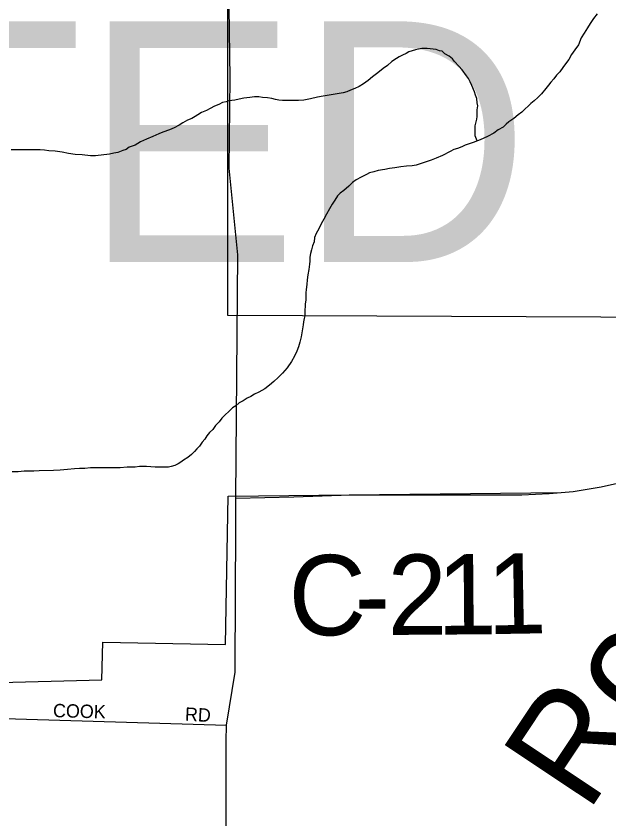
# Model space of a CAD drawing. Extents: x 2010165 to 2382125, y 1060529 to 1407316.
# Drawn here: x 2131582 to 2133800, y 1232184 to 1235186 of the extents above; entities that cross this region are included whole.
import ezdxf

# ---------------------------------------------------------------- set-up
doc = ezdxf.new("R2010")
doc.units = 0
for name, color, linetype in [('GM_X_City_Street', 7, 'Continuous'), ('GM_X_City_Street_Text', 7, 'Continuous'), ('GM_X_Corporation', 7, 'Continuous'), ('GM_X_County_Road', 7, 'Continuous'), ('GM_X_County_Road_Text', 7, 'Continuous'), ('GM_X_Major_River_Text', 7, 'Continuous'), ('GM_X_Minor_River', 7, 'Continuous'), ('GM_X_State_Route', 7, 'Continuous'), ('GM_X_Township_Text', 7, 'Continuous')]:
    doc.layers.add(name, color=color, linetype=linetype)

msp = doc.modelspace()

# ---------------------------------------------------------------- linework, layer by layer
at = {"layer": 'GM_X_City_Street'}
msp.add_lwpolyline([(2130580.5, 1232588.3), (2130581.2, 1232588.3), (2132368.7, 1232534.5)], dxfattribs=at)
at = {"layer": 'GM_X_Corporation'}
msp.add_lwpolyline([(2130665.6, 1232672.5), (2131903.1, 1232704.3), (2131906.6, 1232844.7), (2132365.2, 1232836.8), (2132374.9, 1233391.5), (2133620.9, 1233404.8), (2133665.8, 1233408.5), (2133770.5, 1233426), (2134251.8, 1233533.2), (2134304.2, 1233548.1), (2134356.5, 1233563.1), (2134463.7, 1233610.5), (2134327.1, 1234057.3), (2132374.5, 1234066.3), (2132374.1, 1235700.8)], dxfattribs=at)
at = {"layer": 'GM_X_County_Road'}
msp.add_lwpolyline([(2132404, 1233383.6), (2132621, 1233388.5), (2132832.9, 1233396), (2133473.8, 1233396), (2133576, 1233401), (2133620.9, 1233404.8), (2133665.8, 1233408.5), (2133770.5, 1233425.9), (2134251.8, 1233533.2), (2134304.2, 1233548.2), (2134356.5, 1233563.1), (2134463.7, 1233610.5)], dxfattribs=at)
at = {"layer": 'GM_X_Minor_River'}
for points in [[(2133755.4, 1235194.4), (2133741.4, 1235176.3), (2133729.4, 1235158.2), (2133719.4, 1235142.2), (2133707.5, 1235122.1), (2133695.5, 1235104), (2133685.6, 1235077.8), (2133671.6, 1235059.7), (2133659.6, 1235041.6), (2133649.6, 1235023.6), (2133637.6, 1235007.5), (2133627.7, 1234993.4), (2133615.7, 1234977.3)], [(2133306.5, 1234719.2), (2133299.4, 1234737.5), (2133299.3, 1234775.6), (2133305.2, 1234799.7), (2133307.2, 1234809.8), (2133307.1, 1234835.8), (2133309.1, 1234849.9), (2133307, 1234861.9), (2133305, 1234878), (2133300.9, 1234890), (2133296.9, 1234902), (2133286.8, 1234926.1), (2133280.7, 1234940.1), (2133274.6, 1234952.1), (2133266.6, 1234962.1), (2133250.4, 1234984.2), (2133238.4, 1234998.2), (2133222.2, 1235016.2), (2133214.2, 1235026.2), (2133202.1, 1235036.2), (2133186, 1235044.1), (2133175.9, 1235054.2), (2133165.9, 1235056.1), (2133153.9, 1235060.1), (2133141.8, 1235062.1), (2133119.7, 1235064), (2133109.7, 1235064), (2133099.7, 1235063.9), (2133087.6, 1235061.9), (2133075.6, 1235059.9), (2133063.6, 1235055.8), (2133051.5, 1235051.8), (2133041.5, 1235045.7), (2133027.5, 1235039.6), (2133015.5, 1235033.6), (2133005.5, 1235027.5), (2132987.5, 1235015.4), (2132971.5, 1235001.3), (2132955.4, 1234989.2), (2132935.4, 1234973.1), (2132915.4, 1234959), (2132899.4, 1234944.9), (2132881.4, 1234932.8), (2132865.4, 1234922.8), (2132849.4, 1234914.7), (2132833.3, 1234908.6), (2132819.3, 1234902.5), (2132805.3, 1234898.5), (2132783.2, 1234894.4), (2132731.1, 1234886.2), (2132709, 1234882.1), (2132682.9, 1234876), (2132658.9, 1234871.9), (2132638.8, 1234869.9), (2132626.8, 1234869.8), (2132610.7, 1234869.8), (2132596.7, 1234869.7), (2132578.6, 1234869.7), (2132564.6, 1234871.6), (2132552.5, 1234873.6), (2132538.5, 1234877.6), (2132522.4, 1234879.5), (2132504.3, 1234881.5), (2132490.3, 1234883.4), (2132474.2, 1234883.4), (2132456.2, 1234881.3), (2132434.1, 1234879.2), (2132416.1, 1234875.2), (2132400, 1234871.1), (2132377.9, 1234869), (2132367.9, 1234865), (2132353.9, 1234862.9), (2132339.9, 1234854.9), (2132323.8, 1234848.8), (2132307.8, 1234840.7), (2132293.8, 1234832.6), (2132275.8, 1234824.6), (2132261.7, 1234816.5), (2132251.7, 1234810.4), (2132239.7, 1234802.4), (2132223.7, 1234796.3), (2132205.7, 1234786.2), (2132191.6, 1234778.1), (2132173.6, 1234768.1), (2132155.6, 1234760), (2132131.5, 1234751.9), (2132115.5, 1234745.8), (2132093.5, 1234735.7), (2132069.4, 1234725.6), (2132047.4, 1234715.5), (2132027.4, 1234703.4), (2132005.3, 1234695.3), (2131993.3, 1234687.2), (2131981.3, 1234683.2), (2131963.2, 1234675.1), (2131947.2, 1234673), (2131931.2, 1234669), (2131879, 1234662.8), (2131861, 1234662.7), (2131828.8, 1234666.6), (2131802.7, 1234668.6)], [(2133615.7, 1234977.3), (2133603.7, 1234965.2), (2133593.7, 1234951.1), (2133581.7, 1234939.1), (2133573.7, 1234927), (2133563.7, 1234914.9), (2133547.7, 1234894.8), (2133533.7, 1234880.7), (2133519.7, 1234868.6), (2133507.7, 1234858.6), (2133497.7, 1234848.5), (2133485.7, 1234838.4), (2133473.7, 1234826.3), (2133459.7, 1234816.3), (2133443.7, 1234802.2), (2133425.7, 1234790.1), (2133415.7, 1234782), (2133403.7, 1234769.9), (2133385.7, 1234759.8), (2133369.6, 1234747.8), (2133345.6, 1234735.6), (2133317.6, 1234723.5), (2133291.5, 1234713.4), (2133273.5, 1234707.3), (2133261.4, 1234703.3), (2133249.4, 1234697.2), (2133233.4, 1234691.1), (2133219.4, 1234687.1), (2133205.3, 1234679), (2133177.3, 1234664.9), (2133153.2, 1234654.8), (2133135.2, 1234646.7), (2133079.1, 1234628.4), (2133063, 1234626.4), (2133043, 1234624.3), (2133020.9, 1234622.2), (2132998.9, 1234618.2), (2132978.8, 1234616.1), (2132960.8, 1234612), (2132936.7, 1234607.9), (2132920.7, 1234603.9), (2132904.6, 1234599.8), (2132892.6, 1234593.7), (2132872.6, 1234583.6), (2132854.5, 1234573.6), (2132840.5, 1234563.5), (2132826.5, 1234549.4), (2132808.5, 1234533.3), (2132794.5, 1234523.2), (2132784.5, 1234513.1), (2132774.5, 1234497.1), (2132764.6, 1234483), (2132754.6, 1234464.9), (2132742.6, 1234444.8), (2132732.6, 1234426.7), (2132722.7, 1234408.6), (2132714.7, 1234390.5), (2132704.7, 1234372.4), (2132698.8, 1234358.3), (2132696.8, 1234342.3), (2132690.8, 1234326.2), (2132686.9, 1234312.2), (2132682.9, 1234298.1), (2132681, 1234284.1), (2132681, 1234270), (2132679, 1234258), (2132677.1, 1234237.9), (2132673.2, 1234217.8), (2132671.2, 1234199.7), (2132669.3, 1234181.7), (2132667.3, 1234163.6), (2132665.4, 1234151.6), (2132665.4, 1234139.5), (2132665.5, 1234123.5), (2132663.5, 1234109.4), (2132663.5, 1234099.4), (2132661.6, 1234087.3), (2132661.6, 1234077.3), (2132661.6, 1234065.3), (2132659.7, 1234055.2), (2132657.7, 1234043.2), (2132655.7, 1234031.1), (2132647.9, 1233987), (2132643.9, 1233966.9), (2132638, 1233948.8), (2132632, 1233932.7), (2132624, 1233914.6), (2132612.1, 1233894.5), (2132596.1, 1233870.4), (2132578.1, 1233850.3), (2132562.1, 1233834.2), (2132546.1, 1233820.1), (2132530.1, 1233806), (2132512.1, 1233791.9), (2132490.1, 1233779.8), (2132474, 1233771.7), (2132460, 1233763.6), (2132446, 1233757.6), (2132432, 1233747.5), (2132416, 1233739.4), (2132403.9, 1233729.3)], [(2131802.7, 1234668.6), (2131778.6, 1234672.5), (2131754.6, 1234676.4), (2131728.4, 1234680.4), (2131704.4, 1234682.3), (2131688.3, 1234684.2), (2131672.2, 1234686.2), (2131656.2, 1234686.1), (2131638.1, 1234686.1), (2131614.1, 1234686), (2131590, 1234685.9), (2131563.9, 1234685.9)], [(2132403.9, 1233729.3), (2132391.9, 1233721.3), (2132377.9, 1233707.2), (2132363.9, 1233695.1), (2132351.9, 1233683), (2132341.9, 1233668.9), (2132328, 1233654.8), (2132318, 1233640.8), (2132306, 1233628.7), (2132296, 1233616.6), (2132288, 1233604.6), (2132278, 1233592.5), (2132268, 1233578.4), (2132258, 1233568.3), (2132250, 1233558.3), (2132238, 1233546.2), (2132224, 1233536.1), (2132208, 1233526.1), (2132198, 1233518), (2132188, 1233511.9), (2132176, 1233505.9), (2132161.9, 1233501.8), (2132151.9, 1233499.8), (2132141.9, 1233499.8), (2132127.8, 1233499.7), (2132117.8, 1233499.7), (2132101.7, 1233499.6), (2132069.6, 1233501.5), (2132057.6, 1233501.5), (2132043.5, 1233501.4), (2132027.5, 1233499.4), (2132013.4, 1233499.3), (2131997.4, 1233499.3), (2131971.3, 1233497.2), (2131949.2, 1233497.1), (2131929.2, 1233497.1), (2131905.1, 1233497), (2131883, 1233496.9), (2131860.9, 1233496.9), (2131838.9, 1233494.8), (2131818.8, 1233494.7), (2131800.8, 1233492.6), (2131774.7, 1233490.6), (2131746.6, 1233488.5), (2131722.5, 1233486.4), (2131668.3, 1233486.2), (2131648.3, 1233484.1), (2131630.2, 1233484.1), (2131612.2, 1233484), (2131590.1, 1233481.9), (2131568, 1233481.9)]]:
    msp.add_lwpolyline(points, dxfattribs=at)
at = {"layer": 'GM_X_State_Route'}
for points in [[(2132409.1, 1233995.1), (2132411.5, 1234293.7), (2132378.7, 1234616.5), (2132382.8, 1234953.2), (2132378.8, 1235217.8), (2132380.9, 1235550.6), (2132379.7, 1235717)], [(2132403.6, 1233278), (2132404, 1233383.6), (2132409.1, 1233995.1)], [(2132401.6, 1232750.2), (2132403.6, 1233278)], [(2132354.5, 1231275.4), (2132359.5, 1231376.7), (2132360, 1231387.3), (2132364.1, 1231647.9), (2132368.1, 1231778.1), (2132368.1, 1231970.6), (2132368.2, 1232221.1), (2132368.2, 1232475.7), (2132368.7, 1232534.5), (2132401.5, 1232732.7), (2132401.6, 1232750.2)]]:
    msp.add_lwpolyline(points, dxfattribs=at)

# ---------------------------------------------------------------- texts
at = {"layer": 'GM_X_City_Street_Text'}
for s, rotation, p in [('COOK', 358.5321, (2131719.8, 1232565)), ('RD', 356.9773, (2132212.8, 1232551.8))]:
    msp.add_text(s, height=50, rotation=rotation, dxfattribs=at).set_placement(p)
at = {"layer": 'GM_X_County_Road_Text'}
for s, rotation, p in [('C', 0.2888, (2132602.1, 1232870.3)), ('2', 0.3397, (2132972, 1232872.2)), ('1', 0.4782, (2133157.6, 1232873.3)), ('1', 0.9871, (2133345.3, 1232874.9)), ('-', 0.3003, (2132848.6, 1232871.6))]:
    msp.add_text(s, height=300, rotation=rotation, dxfattribs=at).set_placement(p)
at = {"layer": 'GM_X_Major_River_Text'}
msp.add_text('Rocky', height=400.24, rotation=56.3799, dxfattribs=at).set_placement((2133718.9, 1232202.3))
at = {"layer": 'GM_X_Township_Text'}
msp.add_text('OLMSTED', height=900, rotation=0, dxfattribs=at).set_placement((2127686.9, 1234266.4))

doc.saveas('drawing.dxf')
